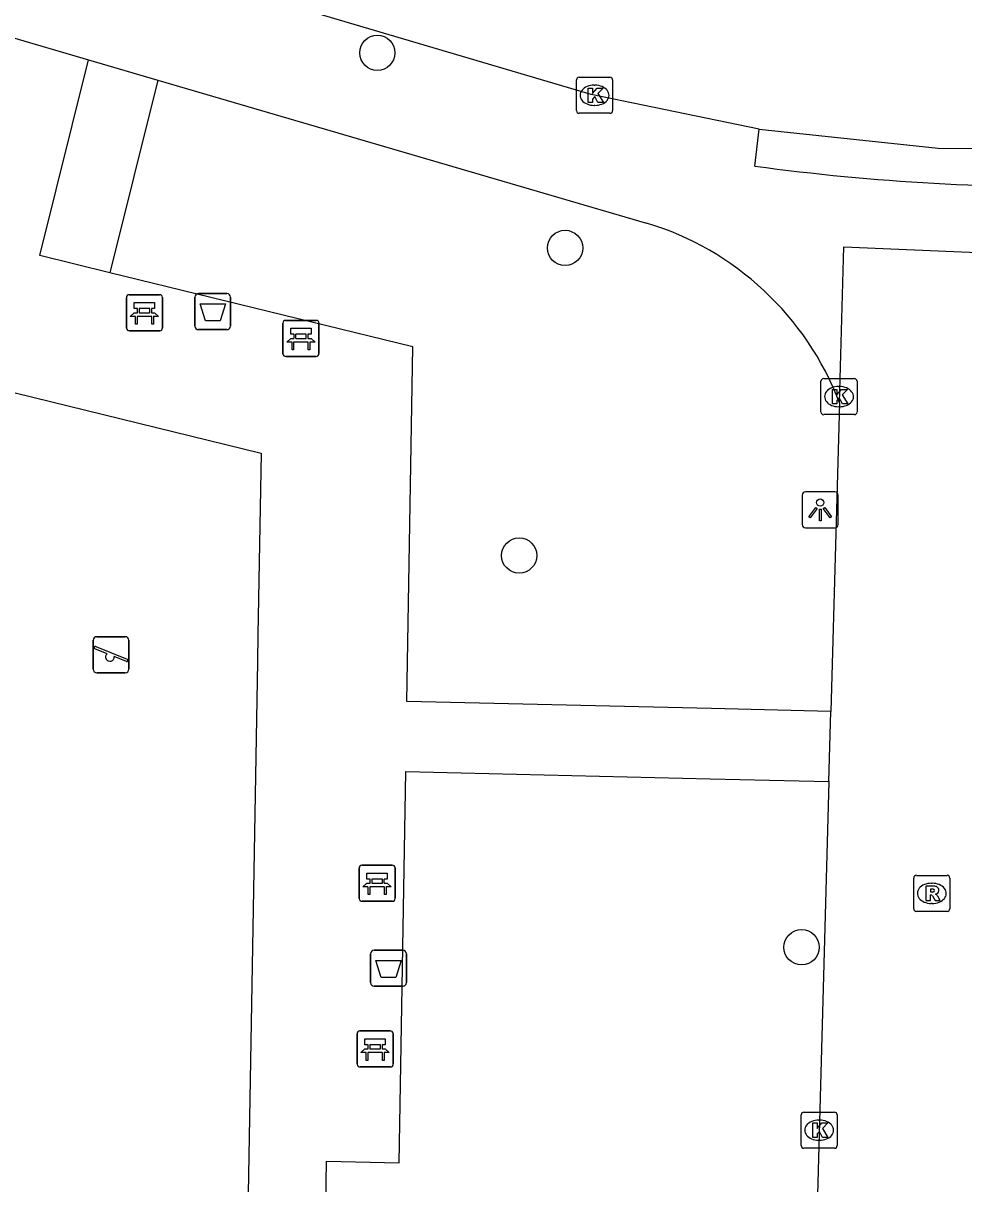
# Model space of a CAD drawing. Extents: x 160026 to 161302, y 384757 to 385701.
# Drawn here: x 160595.07 to 160621.17, y 385106.46 to 385138.66 of the extents above; entities that cross this region are included whole.
import ezdxf

# ---------------------------------------------------------------- set-up
doc = ezdxf.new("R2010")
doc.units = 0
for name, color, linetype in [('IMGEO_Afvalbak', 7, 'Continuous'), ('IMGEO_Bank', 7, 'Continuous'), ('IMGEO_Boom', 7, 'Continuous'), ('IMGEO_Groenvoorziening', 7, 'Continuous'), ('IMGEO_Kolk', 7, 'Continuous'), ('IMGEO_Lichtpunt', 7, 'Continuous'), ('IMGEO_Rijbaan_lokaal_open', 7, 'Continuous'), ('IMGEO_Rioolput', 7, 'Continuous'), ('IMGEO_Speelvoorziening', 7, 'Continuous'), ('IMGEO_Voetpad_halfverhard', 7, 'Continuous'), ('IMGEO_Voetpad_open', 7, 'Continuous')]:
    doc.layers.add(name, color=color, linetype=linetype)

msp = doc.modelspace()

# ---------------------------------------------------------------- linework, layer by layer
at = {"layer": 'IMGEO_Afvalbak'}
for p, q in [((160599.835, 385130.26), (160599.835, 385131.06)), ((160599.835, 385131.06), (160599.835, 385130.26)), ((160599.935, 385131.16), (160600.725, 385131.16)), ((160600.725, 385131.16), (160599.935, 385131.16)), ((160600.825, 385131.06), (160600.825, 385130.26)), ((160600.825, 385130.26), (160600.825, 385131.06)), ((160600.725, 385130.16), (160599.935, 385130.16)), ((160599.935, 385130.16), (160600.725, 385130.16)), ((160604.713, 385112.041), (160604.713, 385112.841)), ((160604.713, 385112.841), (160604.713, 385112.041)), ((160604.813, 385112.941), (160605.603, 385112.941)), ((160605.603, 385112.941), (160604.813, 385112.941)), ((160605.703, 385112.841), (160605.703, 385112.041)), ((160605.703, 385112.041), (160605.703, 385112.841)), ((160605.603, 385111.941), (160604.813, 385111.941)), ((160604.813, 385111.941), (160605.603, 385111.941))]:
    msp.add_line(p, q, dxfattribs=at)
for points in [[(160599.978, 385130.874), (160600.682, 385130.874), (160600.533, 385130.404), (160600.127, 385130.404), (160599.978, 385130.874)], [(160604.856, 385112.655), (160605.56, 385112.655), (160605.411, 385112.185), (160605.005, 385112.185), (160604.856, 385112.655)]]:
    msp.add_lwpolyline(points, dxfattribs=at)
for centre, start, end in [((160599.935, 385131.06), 90, 180), ((160599.935, 385131.06), 90, 180), ((160600.725, 385131.06), 0, 90), ((160600.725, 385131.06), 360, 90), ((160599.935, 385130.26), 180, 270), ((160599.935, 385130.26), 180, 270), ((160600.725, 385130.26), 270, 0), ((160600.725, 385130.26), 270, 0), ((160604.813, 385112.841), 90, 180), ((160604.813, 385112.841), 90, 180), ((160605.603, 385112.841), 0, 90), ((160605.603, 385112.841), 360, 90), ((160604.813, 385112.041), 180, 270), ((160604.813, 385112.041), 180, 270), ((160605.603, 385112.041), 270, 0), ((160605.603, 385112.041), 270, 0)]:
    msp.add_arc(centre, 0.1, start, end, dxfattribs=at)
at = {"layer": 'IMGEO_Bank'}
for p, q in [((160597.936, 385130.205), (160597.936, 385131.046)), ((160597.936, 385131.046), (160597.936, 385130.205)), ((160598.011, 385131.13), (160598.852, 385131.13)), ((160598.852, 385131.13), (160598.011, 385131.13)), ((160598.936, 385131.055), (160598.936, 385130.214)), ((160598.936, 385130.214), (160598.936, 385131.055)), ((160598.245, 385130.636), (160598.245, 385130.742)), ((160598.289, 385130.742), (160598.289, 385130.636)), ((160598.577, 385130.748), (160598.295, 385130.748)), ((160598.295, 385130.63), (160598.577, 385130.63)), ((160598.583, 385130.636), (160598.583, 385130.742)), ((160598.627, 385130.742), (160598.627, 385130.636)), ((160598.633, 385130.528), (160598.24, 385130.528)), ((160602.278, 385129.493), (160602.278, 385130.334)), ((160602.278, 385130.334), (160602.278, 385129.493)), ((160602.353, 385130.418), (160603.194, 385130.418)), ((160603.194, 385130.418), (160602.353, 385130.418)), ((160603.278, 385130.343), (160603.278, 385129.502)), ((160603.278, 385129.502), (160603.278, 385130.343)), ((160598.861, 385130.13), (160598.02, 385130.13)), ((160598.02, 385130.13), (160598.861, 385130.13)), ((160602.587, 385129.924), (160602.587, 385130.03)), ((160602.631, 385130.03), (160602.631, 385129.924)), ((160602.919, 385130.036), (160602.637, 385130.036)), ((160602.637, 385129.918), (160602.919, 385129.918)), ((160602.925, 385129.924), (160602.925, 385130.03)), ((160602.969, 385130.03), (160602.969, 385129.924)), ((160602.975, 385129.816), (160602.582, 385129.816)), ((160603.203, 385129.418), (160602.362, 385129.418)), ((160602.362, 385129.418), (160603.203, 385129.418)), ((160604.392, 385114.373), (160604.392, 385115.214)), ((160604.392, 385115.214), (160604.392, 385114.373)), ((160604.467, 385115.298), (160605.308, 385115.298)), ((160605.308, 385115.298), (160604.467, 385115.298)), ((160605.392, 385115.223), (160605.392, 385114.382)), ((160605.392, 385114.382), (160605.392, 385115.223)), ((160604.701, 385114.804), (160604.701, 385114.91)), ((160604.745, 385114.91), (160604.745, 385114.804)), ((160605.033, 385114.916), (160604.751, 385114.916)), ((160604.751, 385114.798), (160605.033, 385114.798)), ((160605.039, 385114.804), (160605.039, 385114.91)), ((160605.083, 385114.91), (160605.083, 385114.804)), ((160605.089, 385114.696), (160604.696, 385114.696)), ((160605.317, 385114.298), (160604.476, 385114.298)), ((160604.476, 385114.298), (160605.317, 385114.298)), ((160604.338, 385109.775), (160604.338, 385110.616)), ((160604.338, 385110.616), (160604.338, 385109.775)), ((160604.413, 385110.7), (160605.254, 385110.7)), ((160605.254, 385110.7), (160604.413, 385110.7)), ((160605.338, 385110.625), (160605.338, 385109.784)), ((160605.338, 385109.784), (160605.338, 385110.625)), ((160604.647, 385110.206), (160604.647, 385110.312)), ((160604.691, 385110.312), (160604.691, 385110.206)), ((160604.979, 385110.318), (160604.697, 385110.318)), ((160604.985, 385110.206), (160604.985, 385110.312)), ((160605.029, 385110.312), (160605.029, 385110.206)), ((160605.035, 385110.098), (160604.642, 385110.098)), ((160604.697, 385110.2), (160604.979, 385110.2)), ((160605.263, 385109.7), (160604.422, 385109.7)), ((160604.422, 385109.7), (160605.263, 385109.7))]:
    msp.add_line(p, q, dxfattribs=at)
for points in [[(160598.239, 385130.748), (160598.153, 385130.748), (160598.153, 385130.909), (160598.716, 385130.909), (160598.716, 385130.748), (160598.633, 385130.748)], [(160598.183, 385130.528), (160598.041, 385130.528), (160598.153, 385130.63), (160598.239, 385130.63)], [(160598.633, 385130.63), (160598.716, 385130.63), (160598.828, 385130.528), (160598.689, 385130.528)], [(160598.233, 385130.521), (160598.233, 385130.314), (160598.19, 385130.314), (160598.19, 385130.521)], [(160598.683, 385130.521), (160598.683, 385130.314), (160598.639, 385130.314), (160598.639, 385130.521)], [(160602.525, 385129.816), (160602.383, 385129.816), (160602.495, 385129.918), (160602.581, 385129.918)], [(160602.581, 385130.036), (160602.495, 385130.036), (160602.495, 385130.197), (160603.058, 385130.197), (160603.058, 385130.036), (160602.975, 385130.036)], [(160602.975, 385129.918), (160603.058, 385129.918), (160603.17, 385129.816), (160603.031, 385129.816)], [(160602.575, 385129.809), (160602.575, 385129.602), (160602.532, 385129.602), (160602.532, 385129.809)], [(160603.025, 385129.809), (160603.025, 385129.602), (160602.981, 385129.602), (160602.981, 385129.809)], [(160604.639, 385114.696), (160604.497, 385114.696), (160604.609, 385114.798), (160604.695, 385114.798)], [(160604.695, 385114.916), (160604.609, 385114.916), (160604.609, 385115.077), (160605.172, 385115.077), (160605.172, 385114.916), (160605.089, 385114.916)], [(160605.089, 385114.798), (160605.172, 385114.798), (160605.284, 385114.696), (160605.145, 385114.696)], [(160604.689, 385114.689), (160604.689, 385114.482), (160604.646, 385114.482), (160604.646, 385114.689)], [(160605.139, 385114.689), (160605.139, 385114.482), (160605.095, 385114.482), (160605.095, 385114.689)], [(160604.641, 385110.318), (160604.555, 385110.318), (160604.555, 385110.479), (160605.118, 385110.479), (160605.118, 385110.318), (160605.035, 385110.318)], [(160604.585, 385110.098), (160604.443, 385110.098), (160604.555, 385110.2), (160604.641, 385110.2)], [(160604.635, 385110.091), (160604.635, 385109.884), (160604.592, 385109.884), (160604.592, 385110.091)], [(160605.035, 385110.2), (160605.118, 385110.2), (160605.23, 385110.098), (160605.091, 385110.098)], [(160605.085, 385110.091), (160605.085, 385109.884), (160605.041, 385109.884), (160605.041, 385110.091)]]:
    msp.add_lwpolyline(points, dxfattribs=at)
for centre, radius, start, end in [((160598.014, 385131.052), 0.0779, 92.4484, 184.2845), ((160598.014, 385131.052), 0.0779, 92.4484, 184.2845), ((160598.858, 385131.052), 0.0779, 2.4484, 94.2845), ((160598.858, 385131.052), 0.0779, 2.4484, 94.2845), ((160598.238, 385130.741), 0.00671, 2.8957, 87.1043), ((160598.238, 385130.637), 0.00671, 272.8957, 357.1043), ((160598.295, 385130.741), 0.00671, 92.8957, 177.1043), ((160598.295, 385130.637), 0.00671, 182.8957, 267.1043), ((160598.577, 385130.741), 0.00671, 2.8957, 87.1043), ((160598.577, 385130.637), 0.00671, 272.8957, 357.1043), ((160598.634, 385130.741), 0.00671, 92.8957, 177.1043), ((160598.634, 385130.637), 0.00671, 182.8957, 267.1043), ((160598.183, 385130.521), 0.00671, 2.8957, 87.1043), ((160598.24, 385130.521), 0.00671, 92.8957, 177.1043), ((160598.632, 385130.521), 0.00671, 2.8957, 87.1043), ((160598.689, 385130.521), 0.00671, 92.8957, 177.1043), ((160602.356, 385130.34), 0.0779, 92.4484, 184.2845), ((160602.356, 385130.34), 0.0779, 92.4484, 184.2845), ((160603.2, 385130.34), 0.0779, 2.4484, 94.2845), ((160603.2, 385130.34), 0.0779, 2.4484, 94.2845), ((160598.014, 385130.208), 0.0779, 182.4484, 274.2845), ((160598.014, 385130.208), 0.0779, 182.4484, 274.2845), ((160598.858, 385130.208), 0.0779, 272.4484, 4.2845), ((160598.858, 385130.208), 0.0779, 272.4484, 4.2845), ((160602.58, 385130.029), 0.00671, 2.8957, 87.1043), ((160602.58, 385129.925), 0.00671, 272.8957, 357.1043), ((160602.637, 385130.029), 0.00671, 92.8957, 177.1043), ((160602.637, 385129.925), 0.00671, 182.8957, 267.1043), ((160602.919, 385130.029), 0.00671, 2.8957, 87.1043), ((160602.919, 385129.925), 0.00671, 272.8957, 357.1043), ((160602.976, 385130.029), 0.00671, 92.8957, 177.1043), ((160602.976, 385129.925), 0.00671, 182.8957, 267.1043), ((160602.525, 385129.809), 0.00671, 2.8957, 87.1043), ((160602.582, 385129.809), 0.00671, 92.8957, 177.1043), ((160602.974, 385129.809), 0.00671, 2.8957, 87.1043), ((160603.031, 385129.809), 0.00671, 92.8957, 177.1043), ((160602.356, 385129.496), 0.0779, 182.4484, 274.2845), ((160602.356, 385129.496), 0.0779, 182.4484, 274.2845), ((160603.2, 385129.496), 0.0779, 272.4484, 4.2845), ((160603.2, 385129.496), 0.0779, 272.4484, 4.2845), ((160604.47, 385115.22), 0.0779, 92.4484, 184.2845), ((160604.47, 385115.22), 0.0779, 92.4484, 184.2845), ((160605.314, 385115.22), 0.0779, 2.4484, 94.2845), ((160605.314, 385115.22), 0.0779, 2.4484, 94.2845), ((160604.694, 385114.909), 0.00671, 2.8957, 87.1043), ((160604.694, 385114.805), 0.00671, 272.8957, 357.1043), ((160604.751, 385114.909), 0.00671, 92.8957, 177.1043), ((160604.751, 385114.805), 0.00671, 182.8957, 267.1043), ((160605.033, 385114.909), 0.00671, 2.8957, 87.1043), ((160605.033, 385114.805), 0.00671, 272.8957, 357.1043), ((160605.09, 385114.909), 0.00671, 92.8957, 177.1043), ((160605.09, 385114.805), 0.00671, 182.8957, 267.1043), ((160604.639, 385114.689), 0.00671, 2.8957, 87.1043), ((160604.696, 385114.689), 0.00671, 92.8957, 177.1043), ((160605.088, 385114.689), 0.00671, 2.8957, 87.1043), ((160605.145, 385114.689), 0.00671, 92.8957, 177.1043), ((160604.47, 385114.376), 0.0779, 182.4484, 274.2845), ((160604.47, 385114.376), 0.0779, 182.4484, 274.2845), ((160605.314, 385114.376), 0.0779, 272.4484, 4.2845), ((160605.314, 385114.376), 0.0779, 272.4484, 4.2845), ((160604.416, 385110.622), 0.0779, 92.4484, 184.2845), ((160604.416, 385110.622), 0.0779, 92.4484, 184.2845), ((160605.26, 385110.622), 0.0779, 2.4484, 94.2845), ((160605.26, 385110.622), 0.0779, 2.4484, 94.2845), ((160604.64, 385110.311), 0.00671, 2.8957, 87.1043), ((160604.697, 385110.311), 0.00671, 92.8957, 177.1043), ((160604.979, 385110.311), 0.00671, 2.8957, 87.1043), ((160605.036, 385110.311), 0.00671, 92.8957, 177.1043), ((160604.585, 385110.091), 0.00671, 2.8957, 87.1043), ((160604.642, 385110.091), 0.00671, 92.8957, 177.1043), ((160604.64, 385110.207), 0.00671, 272.8957, 357.1043), ((160604.697, 385110.207), 0.00671, 182.8957, 267.1043), ((160604.979, 385110.207), 0.00671, 272.8957, 357.1043), ((160605.036, 385110.207), 0.00671, 182.8957, 267.1043), ((160605.034, 385110.091), 0.00671, 2.8957, 87.1043), ((160605.091, 385110.091), 0.00671, 92.8957, 177.1043), ((160604.416, 385109.778), 0.0779, 182.4484, 274.2845), ((160604.416, 385109.778), 0.0779, 182.4484, 274.2845), ((160605.26, 385109.778), 0.0779, 272.4484, 4.2845), ((160605.26, 385109.778), 0.0779, 272.4484, 4.2845)]:
    msp.add_arc(centre, radius, start, end, dxfattribs=at)
at = {"layer": 'IMGEO_Boom'}
for centre in [(160604.899, 385137.842), (160610.109, 385132.428), (160608.835, 385123.892), (160616.67, 385113.023)]:
    msp.add_circle(centre, 0.489, dxfattribs=at)
at = {"layer": 'IMGEO_Groenvoorziening'}
msp.add_lwpolyline([(160598.804, 385137.086), (160597.472, 385131.741)], dxfattribs=at)
at = {"layer": 'IMGEO_Kolk'}
for p, q in [((160610.425, 385136.237), (160610.425, 385137.089)), ((160610.5, 385137.163), (160611.352, 385137.163)), ((160611.426, 385137.089), (160611.426, 385136.237)), ((160610.913, 385136.943), (160610.938, 385136.943)), ((160610.936, 385136.383), (160610.911, 385136.383)), ((160611.352, 385136.163), (160610.5, 385136.163)), ((160617.209, 385127.875), (160617.209, 385128.727)), ((160617.284, 385128.801), (160618.136, 385128.801)), ((160618.21, 385128.727), (160618.21, 385127.875)), ((160617.697, 385128.581), (160617.722, 385128.581)), ((160617.72, 385128.021), (160617.695, 385128.021)), ((160618.136, 385127.801), (160617.284, 385127.801)), ((160616.658, 385107.52), (160616.658, 385108.372)), ((160616.733, 385108.446), (160617.585, 385108.446)), ((160617.659, 385108.372), (160617.659, 385107.52)), ((160617.146, 385108.226), (160617.171, 385108.226)), ((160617.585, 385107.446), (160616.733, 385107.446)), ((160617.169, 385107.666), (160617.144, 385107.666))]:
    msp.add_line(p, q, dxfattribs=at)
for points in [[(160610.425, 385136.237), (160610.425, 385137.089)], [(160610.5, 385137.163), (160611.352, 385137.163)], [(160611.426, 385137.089), (160611.426, 385136.237)], [(160610.746, 385136.863), (160610.869, 385136.863), (160610.869, 385136.712), (160610.999, 385136.863), (160611.163, 385136.863), (160611.017, 385136.712), (160611.17, 385136.463), (160611.018, 385136.463), (160610.933, 385136.627), (160610.869, 385136.56), (160610.869, 385136.463), (160610.746, 385136.463), (160610.746, 385136.863)], [(160611.352, 385136.163), (160610.5, 385136.163)], [(160617.209, 385127.875), (160617.209, 385128.727)], [(160617.284, 385128.801), (160618.136, 385128.801)], [(160618.21, 385128.727), (160618.21, 385127.875)], [(160617.53, 385128.501), (160617.653, 385128.501), (160617.653, 385128.35), (160617.783, 385128.501), (160617.947, 385128.501), (160617.801, 385128.35), (160617.954, 385128.101), (160617.802, 385128.101), (160617.717, 385128.265), (160617.653, 385128.198), (160617.653, 385128.101), (160617.53, 385128.101), (160617.53, 385128.501)], [(160618.136, 385127.801), (160617.284, 385127.801)], [(160616.658, 385107.52), (160616.658, 385108.372)], [(160616.733, 385108.446), (160617.585, 385108.446)], [(160617.659, 385108.372), (160617.659, 385107.52)], [(160616.979, 385108.146), (160617.102, 385108.146), (160617.102, 385107.995), (160617.232, 385108.146), (160617.396, 385108.146), (160617.25, 385107.995), (160617.403, 385107.746), (160617.251, 385107.746), (160617.166, 385107.91), (160617.102, 385107.843), (160617.102, 385107.746), (160616.979, 385107.746), (160616.979, 385108.146)], [(160617.585, 385107.446), (160616.733, 385107.446)]]:
    msp.add_lwpolyline(points, dxfattribs=at)
for centre, start, end in [((160610.502, 385137.087), 91.552, 178.448), ((160610.502, 385137.087), 91.552, 178.448), ((160611.35, 385137.087), 1.552, 88.448), ((160611.35, 385137.087), 1.552, 88.448), ((160610.502, 385136.239), 181.552, 268.448), ((160610.502, 385136.239), 181.552, 268.448), ((160611.35, 385136.239), 271.552, 358.448), ((160611.35, 385136.239), 271.552, 358.448), ((160617.286, 385128.725), 91.552, 178.448), ((160617.286, 385128.725), 91.552, 178.448), ((160618.134, 385128.725), 1.552, 88.448), ((160618.134, 385128.725), 1.552, 88.448), ((160617.286, 385127.877), 181.552, 268.448), ((160617.286, 385127.877), 181.552, 268.448), ((160618.134, 385127.877), 271.552, 358.448), ((160618.134, 385127.877), 271.552, 358.448), ((160616.735, 385108.37), 91.552, 178.448), ((160616.735, 385108.37), 91.552, 178.448), ((160617.583, 385108.37), 1.552, 88.448), ((160617.583, 385108.37), 1.552, 88.448), ((160616.735, 385107.522), 181.552, 268.448), ((160616.735, 385107.522), 181.552, 268.448), ((160617.583, 385107.522), 271.552, 358.448), ((160617.583, 385107.522), 271.552, 358.448)]:
    msp.add_arc(centre, 0.0765, start, end, dxfattribs=at)
for centre, major_axis, ratio, start_param, end_param in [((160610.912, 385136.663), (-0.387, 0.002), 0.722429, 4.712389, 7.853982), ((160610.937, 385136.663), (-0.39, 0.002), 0.717154, 1.570796, 4.712389), ((160617.696, 385128.301), (-0.387, 0.002), 0.722429, 4.712389, 7.853982), ((160617.721, 385128.301), (-0.39, 0.002), 0.717154, 1.570796, 4.712389), ((160617.145, 385107.946), (-0.387, 0.002), 0.722429, 4.712389, 7.853982), ((160617.17, 385107.946), (-0.39, 0.002), 0.717154, 1.570796, 4.712389)]:
    msp.add_ellipse(centre, major_axis=major_axis, ratio=ratio, start_param=start_param, end_param=end_param, dxfattribs=at)
at = {"layer": 'IMGEO_Lichtpunt'}
for p, q in [((160616.688, 385125.564), (160616.688, 385124.757)), ((160616.688, 385125.564), (160616.688, 385124.757)), ((160617.59, 385125.659), (160616.782, 385125.659)), ((160617.59, 385125.659), (160616.782, 385125.659)), ((160617.684, 385124.757), (160617.684, 385125.564)), ((160617.684, 385124.757), (160617.684, 385125.564)), ((160616.782, 385124.663), (160617.59, 385124.663)), ((160616.782, 385124.663), (160617.59, 385124.663))]:
    msp.add_line(p, q, dxfattribs=at)
for points in [[(160617.062, 385125.228), (160617.101, 385125.2), (160616.913, 385124.938), (160616.875, 385124.965), (160617.062, 385125.228)], [(160617.164, 385125.18), (160617.211, 385125.18), (160617.211, 385124.858), (160617.164, 385124.858), (160617.164, 385125.18)], [(160617.274, 385125.2), (160617.312, 385125.227), (160617.499, 385124.965), (160617.46, 385124.937), (160617.274, 385125.2)]]:
    msp.add_lwpolyline(points, dxfattribs=at)
msp.add_circle((160617.187, 385125.362), 0.0994, dxfattribs=at)
for centre, start, end in [((160616.782, 385125.564), 90, 180), ((160616.782, 385125.564), 90, 180), ((160617.59, 385125.564), 0, 90), ((160617.59, 385125.564), 0, 90), ((160616.782, 385124.757), 180, 270), ((160616.782, 385124.757), 180, 270), ((160617.59, 385124.757), 270, 0), ((160617.59, 385124.757), 270, 360)]:
    msp.add_arc(centre, 0.0946, start, end, dxfattribs=at)
at = {"layer": 'IMGEO_Rijbaan_lokaal_open'}
for points in [[(160615.494, 385135.722), (160610.834, 385136.684), (160598.653, 385140.29)], [(160615.494, 385135.722), (160620.457, 385135.198), (160625.332, 385135.154)], [(160617.723, 385128.133), (160617.844, 385132.455), (160623.722, 385132.207)], [(160617.723, 385128.133), (160617.484, 385119.568)], [(160617.43, 385117.621), (160617.484, 385119.568)], [(160617.43, 385117.621), (160617.044, 385103.79), (160616.494, 385078.673), (160616.352, 385070.534)]]:
    msp.add_lwpolyline(points, dxfattribs=at)
at = {"layer": 'IMGEO_Rioolput'}
for p, q in [((160619.783, 385114.092), (160619.783, 385114.944)), ((160619.858, 385115.018), (160620.71, 385115.018)), ((160620.271, 385114.798), (160620.296, 385114.798)), ((160620.784, 385114.944), (160620.784, 385114.092)), ((160620.294, 385114.238), (160620.269, 385114.238)), ((160620.71, 385114.018), (160619.858, 385114.018))]:
    msp.add_line(p, q, dxfattribs=at)
for points in [[(160619.783, 385114.092), (160619.783, 385114.944)], [(160619.858, 385115.018), (160620.71, 385115.018)], [(160620.784, 385114.944), (160620.784, 385114.092)], [(160620.372, 385114.716), (160620.12, 385114.718), (160620.12, 385114.318)], [(160620.12, 385114.318), (160620.244, 385114.318), (160620.244, 385114.48), (160620.255, 385114.48)], [(160620.298, 385114.637), (160620.244, 385114.637), (160620.244, 385114.556)], [(160620.244, 385114.556), (160620.296, 385114.556)], [(160620.302, 385114.451), (160620.373, 385114.318), (160620.513, 385114.318), (160620.448, 385114.444)], [(160620.71, 385114.018), (160619.858, 385114.018)]]:
    msp.add_lwpolyline(points, dxfattribs=at)
for centre, radius, start, end in [((160619.86, 385114.942), 0.0765, 91.552, 178.448), ((160619.86, 385114.942), 0.0765, 91.552, 178.448), ((160620.708, 385114.942), 0.0765, 1.552, 88.448), ((160620.708, 385114.942), 0.0765, 1.552, 88.448), ((160620.254, 385114.427), 0.0533, 26.0293, 88.6989), ((160620.28, 385114.745), 0.19, 274.7715, 282.9687), ((160620.304, 385114.541), 0.0964, 77.0061, 93.1865), ((160620.318, 385114.598), 0.0378, 276.6634, 79.6772), ((160620.371, 385114.606), 0.109, 350.3612, 89.416), ((160620.369, 385114.606), 0.112, 277.5842, 350.9817), ((160620.353, 385114.391), 0.108, 29.5134, 73.7905), ((160619.86, 385114.094), 0.0765, 181.552, 268.448), ((160619.86, 385114.094), 0.0765, 181.552, 268.448), ((160620.708, 385114.094), 0.0765, 271.552, 358.448), ((160620.708, 385114.094), 0.0765, 271.552, 358.448)]:
    msp.add_arc(centre, radius, start, end, dxfattribs=at)
for centre, major_axis, ratio, start_param, end_param in [((160620.27, 385114.518), (-0.387, 0.002), 0.722429, 4.712389, 7.853982), ((160620.295, 385114.518), (-0.39, 0.002), 0.717154, 1.570796, 4.712389)]:
    msp.add_ellipse(centre, major_axis=major_axis, ratio=ratio, start_param=start_param, end_param=end_param, dxfattribs=at)
at = {"layer": 'IMGEO_Speelvoorziening'}
for p, q in [((160597.015, 385120.74), (160597.015, 385121.54)), ((160597.015, 385121.54), (160597.015, 385120.74)), ((160597.115, 385121.64), (160597.905, 385121.64)), ((160597.905, 385121.64), (160597.115, 385121.64)), ((160598.005, 385121.54), (160598.005, 385120.74)), ((160598.005, 385120.74), (160598.005, 385121.54)), ((160597.398, 385121.168), (160597.059, 385121.305)), ((160597.084, 385121.365), (160597.96, 385121.012)), ((160597.936, 385120.952), (160597.596, 385121.089)), ((160597.905, 385120.64), (160597.115, 385120.64)), ((160597.115, 385120.64), (160597.905, 385120.64))]:
    msp.add_line(p, q, dxfattribs=at)
for centre, radius, start, end in [((160597.115, 385121.54), 0.1, 90, 180), ((160597.115, 385121.54), 0.1, 90, 180), ((160597.905, 385121.54), 0.1, 0, 90), ((160597.905, 385121.54), 0.1, 360, 90), ((160597.072, 385121.335), 0.0327, 68.078, 248.078), ((160597.477, 385121.078), 0.12, 130.9928, 5.1632), ((160597.948, 385120.982), 0.0327, 248.078, 68.078), ((160597.115, 385120.74), 0.1, 180, 270), ((160597.115, 385120.74), 0.1, 180, 270), ((160597.905, 385120.74), 0.1, 270, 0), ((160597.905, 385120.74), 0.1, 270, 0)]:
    msp.add_arc(centre, radius, start, end, dxfattribs=at)
at = {"layer": 'IMGEO_Voetpad_halfverhard'}
for points in [[(160597.472, 385131.741), (160595.529, 385132.217), (160596.884, 385137.647)], [(160573.602, 385099.491), (160580.73, 385131.864), (160601.673, 385126.736), (160601.584, 385121.69), (160601.571, 385120.941), (160601.218, 385100.91)], [(160617.484, 385119.568), (160614.175, 385119.646), (160605.718, 385119.846), (160605.883, 385129.682), (160597.472, 385131.741)], [(160602.909, 385072.356), (160603.035, 385079.917), (160603.449, 385104.674), (160603.489, 385107.085), (160605.504, 385107.037), (160605.686, 385117.9), (160614.133, 385117.699), (160617.43, 385117.621)]]:
    msp.add_lwpolyline(points, dxfattribs=at)
at = {"layer": 'IMGEO_Voetpad_open'}
for points in [[(160594.614, 385138.311), (160596.884, 385137.647)], [(160596.884, 385137.647), (160598.804, 385137.086)], [(160598.804, 385137.086), (160612.37, 385133.118)], [(160615.376, 385134.697), (160615.494, 385135.722)]]:
    msp.add_lwpolyline(points, dxfattribs=at)
for centre, radius, start, end in [((160623.944, 385198.237), 64.115, 262.32007, 271.24381), ((160609.967, 385125.171), 8.302, 20.9, 73.1774)]:
    msp.add_arc(centre, radius, start, end, dxfattribs=at)

doc.saveas('drawing.dxf')
